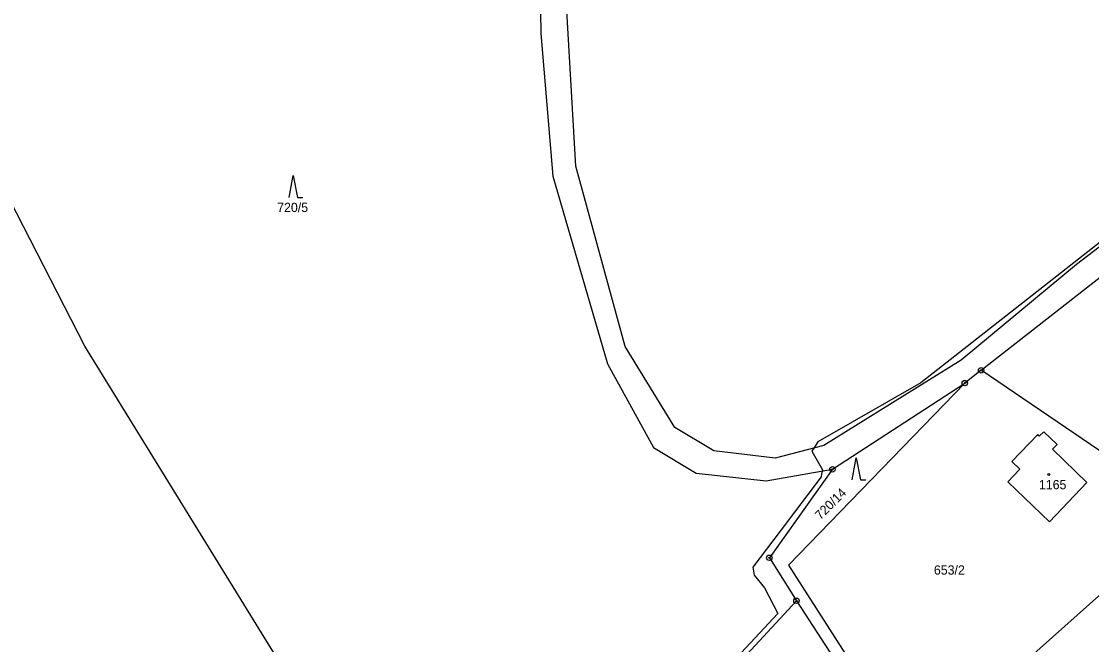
# Model space of a CAD drawing. Extents: x -439246 to -433691, y -1130252 to -1121148.
# Drawn here: x -437068.7 to -436871.6, y -1125073 to -1124958.4 of the extents above; entities that cross this region are included whole.
import ezdxf

# ---------------------------------------------------------------- set-up
doc = ezdxf.new("R2010")
doc.units = 0
for name, color, linetype in [('Vrstva 1', 7, 'Continuous'), ('Vrstva 18', 7, 'Continuous'), ('Vrstva 19', 7, 'Continuous'), ('Vrstva 24', 7, 'Continuous'), ('Vrstva 25', 7, 'Continuous'), ('Vrstva 3', 7, 'Continuous'), ('Vrstva 37', 7, 'Continuous'), ('Vrstva 52', 7, 'Continuous')]:
    doc.layers.add(name, color=color, linetype=linetype)

msp = doc.modelspace()

# ---------------------------------------------------------------- linework, layer by layer
at = {"layer": 'Vrstva 1'}
for points in [[(-436974.48, -1124865.99), (-436973.03, -1124960.59)], [(-436966.55, -1124985.01), (-436969.17, -1124940.47)], [(-437056.99, -1125018.1), (-437095.98, -1124942.17)], [(-436973.03, -1124960.59), (-436970.8, -1124986.85)], [(-436957.51, -1125018.18), (-436966.55, -1124985.01)], [(-436970.8, -1124986.85), (-436960.76, -1125021.39)], [(-436852.5, -1124986.35), (-436874.39, -1125003.12)], [(-436891.96, -1125022.57), (-436851.76, -1124991.14)], [(-436874.39, -1125003.12), (-436895.62, -1125020.73)], [(-436990.62, -1125125.76), (-437056.99, -1125018.1)], [(-436948.38, -1125033.1), (-436957.51, -1125018.18)], [(-436960.76, -1125021.39), (-436952.26, -1125036.79)], [(-436895.62, -1125020.73), (-436920.91, -1125036.42)], [(-436891.96, -1125022.57), (-436894.97, -1125024.92)], [(-436853.24, -1125048.87), (-436891.96, -1125022.57)], [(-436894.97, -1125024.92), (-436927.41, -1125058.41)], [(-436919.33, -1125040.79), (-436894.97, -1125024.92)], [(-436941.18, -1125037.39), (-436948.38, -1125033.1)], [(-436881.54, -1125034.41), (-436886.28, -1125039.36)], [(-436881.27, -1125034.69), (-436881.54, -1125034.41)], [(-436880.44, -1125033.88), (-436881.27, -1125034.69)], [(-436877.97, -1125036.22), (-436880.44, -1125033.88)], [(-436952.26, -1125036.79), (-436944.45, -1125041.49)], [(-436920.91, -1125036.42), (-436929.85, -1125038.72)], [(-436878.82, -1125037.06), (-436877.97, -1125036.22)], [(-436872.49, -1125043.19), (-436878.82, -1125037.06)], [(-436929.85, -1125038.72), (-436941.18, -1125037.39)], [(-436931.51, -1125042.91), (-436919.33, -1125040.79)], [(-436919.33, -1125040.79), (-436930.95, -1125057.07)], [(-436884.82, -1125040.74), (-436887.06, -1125043.09)], [(-436886.28, -1125039.36), (-436884.82, -1125040.74)], [(-436944.45, -1125041.49), (-436931.51, -1125042.91)], [(-436887.06, -1125043.09), (-436879.39, -1125050.43)], [(-436879.39, -1125050.43), (-436872.49, -1125043.19)], [(-436874.28, -1125067.66), (-436853.24, -1125048.87)], [(-436930.95, -1125057.07), (-436925.96, -1125064.99)], [(-436927.41, -1125058.41), (-436904.36, -1125094.42)], [(-436925.96, -1125064.99), (-436944.96, -1125085.56)], [(-436925.96, -1125064.99), (-436912.31, -1125085.98)], [(-436904.36, -1125094.42), (-436874.28, -1125067.66)]]:
    msp.add_lwpolyline(points, dxfattribs=at)
at = {"layer": 'Vrstva 24'}
for centre, radius in [((-436891.96, -1125022.57), 0.5), ((-436891.96, -1125022.57), 0.1), ((-436894.97, -1125024.92), 0.5), ((-436894.97, -1125024.92), 0.1), ((-436919.33, -1125040.79), 0.5), ((-436919.33, -1125040.79), 0.1), ((-436930.95, -1125057.07), 0.5), ((-436930.95, -1125057.07), 0.1), ((-436925.96, -1125064.99), 0.5), ((-436925.96, -1125064.99), 0.1)]:
    msp.add_circle(centre, radius, dxfattribs=at)
at = {"layer": 'Vrstva 25'}
for points in [[(-437019.34, -1124990.74), (-437018.64, -1124986.74), (-437017.84, -1124990.74), (-437016.84, -1124990.74)], [(-436915.69, -1125042.7), (-436914.99, -1125038.7), (-436914.19, -1125042.7), (-436913.19, -1125042.7)]]:
    msp.add_lwpolyline(points, dxfattribs=at)
msp.add_circle((-436879.51, -1125041.76), 0.175, dxfattribs=at)
at = {"layer": 'Vrstva 3'}
for points in [[(-436881.54, -1125034.41), (-436886.28, -1125039.36)], [(-436881.27, -1125034.69), (-436881.54, -1125034.41)], [(-436880.44, -1125033.88), (-436881.27, -1125034.69)], [(-436877.97, -1125036.22), (-436880.44, -1125033.88)], [(-436878.82, -1125037.06), (-436877.97, -1125036.22)], [(-436872.49, -1125043.19), (-436878.82, -1125037.06)], [(-436884.82, -1125040.74), (-436887.06, -1125043.09)], [(-436886.28, -1125039.36), (-436884.82, -1125040.74)], [(-436887.06, -1125043.09), (-436879.39, -1125050.43)], [(-436879.39, -1125050.43), (-436872.49, -1125043.19)]]:
    msp.add_lwpolyline(points, dxfattribs=at)
at = {"layer": 'Vrstva 37'}
msp.add_circle((-436879.51, -1125041.76), 0.175, dxfattribs=at)
at = {"layer": 'Vrstva 52'}
msp.add_lwpolyline([(-436856.64, -1124988.47), (-436903.08, -1125024.9), (-436922.03, -1125035.76), (-436922.74, -1125036.89), (-436923.1, -1125037.47), (-436921.18, -1125040.88), (-436921.22, -1125041.12), (-436921.32, -1125041.67), (-436921.4, -1125042.15), (-436928.77, -1125051.9), (-436933.96, -1125058.77), (-436933.75, -1125060.26), (-436931.83, -1125062.6), (-436929.36, -1125067.31), (-436978.27, -1125119.7)], dxfattribs=at)

# ---------------------------------------------------------------- texts
at = {"layer": 'Vrstva 18'}
for s, p in [('720/5', (-437021.57, -1124993.44)), ('653/2', (-436900.65, -1125060.17))]:
    msp.add_text(s, height=1.7, dxfattribs=at).set_placement(p)
msp.add_text('720/14', height=1.7, rotation=44.7242, dxfattribs=at).set_placement((-436921.55, -1125050.18))
at = {"layer": 'Vrstva 19'}
msp.add_text('1165', height=1.7, dxfattribs=at).set_placement((-436881.31, -1125044.46))

doc.saveas('drawing.dxf')
